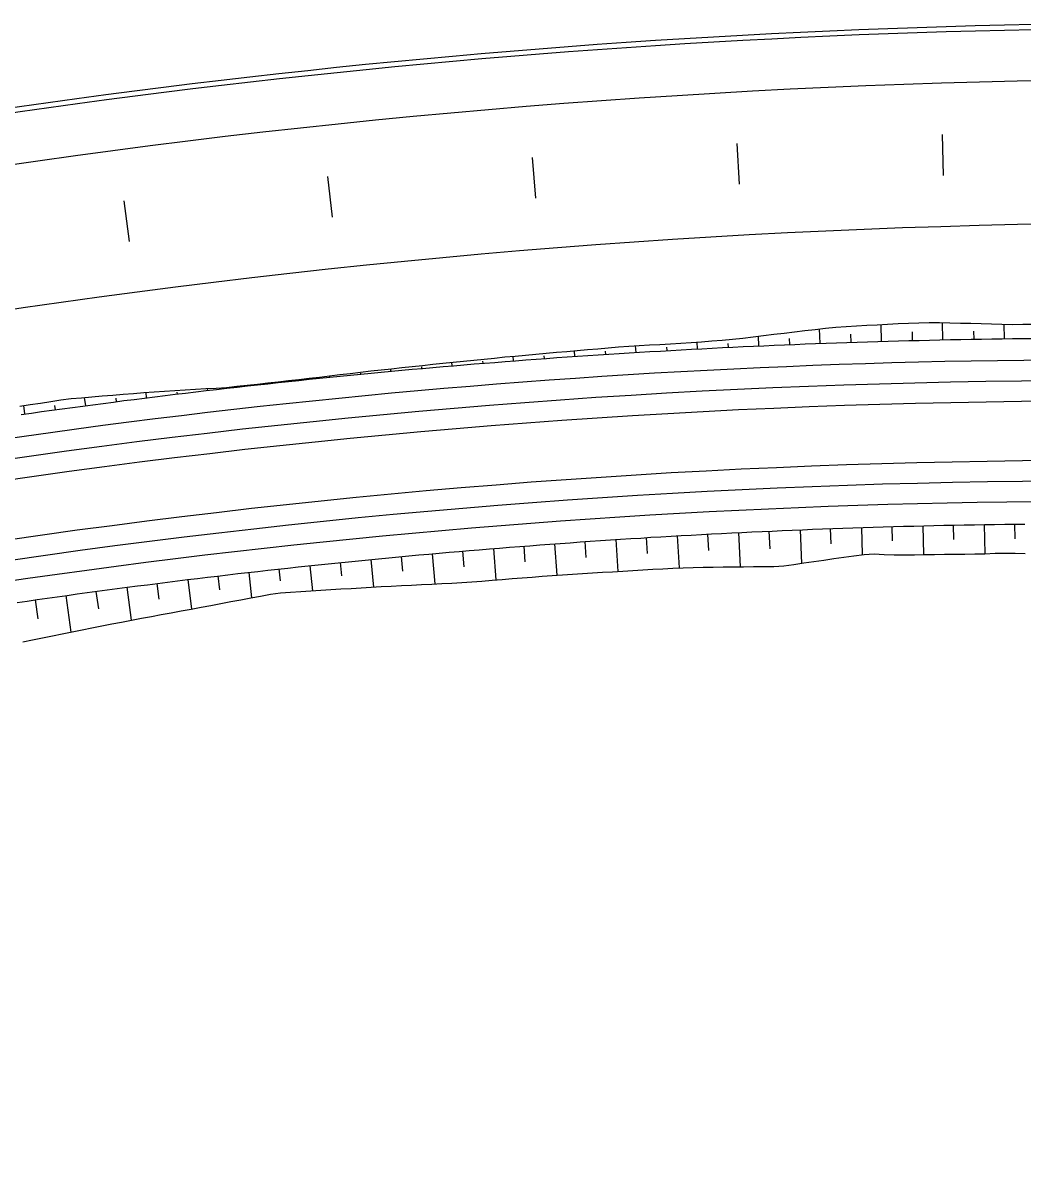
# Model space of a CAD drawing. Extents: x 6503541 to 6503743, y 5888004 to 5888145.
# Drawn here: x 6503644.237 to 6503645.409, y 5888072.465 to 5888073.816 of the extents above; entities that cross this region are included whole.
import ezdxf

# ---------------------------------------------------------------- set-up
doc = ezdxf.new("R2010")
doc.units = 0
doc.layers.add('12', color=7, linetype='Continuous')

msp = doc.modelspace()

# ---------------------------------------------------------------- linework, layer by layer
at = {"layer": '12'}
for p, q in [((6503645.2431, 5888073.4426), (6503645.2425, 5888073.4623)), ((6503645.315, 5888073.4444), (6503645.3146, 5888073.4646)), ((6503645.387, 5888073.4457), (6503645.3868, 5888073.4627)), ((6503645.0992, 5888073.4373), (6503645.0987, 5888073.4488)), ((6503645.1348, 5888073.4459), (6503645.1351, 5888073.4388)), ((6503645.1711, 5888073.4402), (6503645.1705, 5888073.4572)), ((6503645.2068, 5888073.4509), (6503645.2071, 5888073.4415)), ((6503645.2788, 5888073.4539), (6503645.2791, 5888073.4436)), ((6503645.3509, 5888073.4544), (6503645.351, 5888073.4451)), ((6503644.8835, 5888073.425), (6503644.8831, 5888073.4317)), ((6503644.9192, 5888073.431), (6503644.9194, 5888073.4274)), ((6503644.9554, 5888073.4296), (6503644.9549, 5888073.4373)), ((6503644.9911, 5888073.4357), (6503644.9913, 5888073.4318)), ((6503645.0273, 5888073.4337), (6503645.0268, 5888073.4418)), ((6503645.063, 5888073.4401), (6503645.0632, 5888073.4356)), ((6503644.74, 5888073.4139), (6503644.7396, 5888073.4181)), ((6503644.7756, 5888073.4193), (6503644.7758, 5888073.4169)), ((6503644.8117, 5888073.4197), (6503644.8113, 5888073.4252)), ((6503644.8474, 5888073.4255), (6503644.8476, 5888073.4224)), ((6503644.6323, 5888073.4053), (6503644.6324, 5888073.4042)), ((6503644.6682, 5888073.4076), (6503644.668, 5888073.4105)), ((6503644.7039, 5888073.4126), (6503644.7041, 5888073.4108)), ((6503644.525, 5888073.3931), (6503644.5249, 5888073.394)), ((6503644.5607, 5888073.3975), (6503644.5608, 5888073.3969)), ((6503644.5966, 5888073.4006), (6503644.5964, 5888073.4023)), ((6503644.3105, 5888073.3672), (6503644.3092, 5888073.3768)), ((6503644.3819, 5888073.3764), (6503644.3812, 5888073.3827)), ((6503644.4174, 5888073.3829), (6503644.4177, 5888073.3808)), ((6503644.4534, 5888073.3851), (6503644.4532, 5888073.3873)), ((6503644.4891, 5888073.3896), (6503644.4892, 5888073.3892)), ((6503644.2392, 5888073.3575), (6503644.2378, 5888073.3673)), ((6503644.2741, 5888073.3675), (6503644.2748, 5888073.3624)), ((6503644.3457, 5888073.3759), (6503644.3462, 5888073.3719)), ((6503645.3996, 5888073.2113), (6503645.3994, 5888073.2284)), ((6503645.0036, 5888073.2147), (6503645.0058, 5888073.177)), ((6503645.0406, 5888073.1973), (6503645.0396, 5888073.2166)), ((6503645.0755, 5888073.2185), (6503645.0775, 5888073.1784)), ((6503645.1124, 5888073.1995), (6503645.1115, 5888073.2202)), ((6503645.1475, 5888073.2217), (6503645.1491, 5888073.1824)), ((6503645.1841, 5888073.2054), (6503645.1834, 5888073.2231)), ((6503645.2194, 5888073.2243), (6503645.2205, 5888073.1926)), ((6503645.2559, 5888073.2089), (6503645.2554, 5888073.2254)), ((6503645.2914, 5888073.2264), (6503645.2922, 5888073.1927)), ((6503645.3277, 5888073.2102), (6503645.3274, 5888073.2272)), ((6503645.3634, 5888073.2279), (6503645.3639, 5888073.1936)), ((6503644.8255, 5888073.1842), (6503644.8241, 5888073.2026)), ((6503644.86, 5888073.2053), (6503644.8627, 5888073.1684)), ((6503644.8971, 5888073.1893), (6503644.8959, 5888073.2079)), ((6503644.9318, 5888073.2103), (6503644.9342, 5888073.173)), ((6503644.9689, 5888073.1938), (6503644.9677, 5888073.2125)), ((6503644.6822, 5888073.1734), (6503644.6806, 5888073.1903)), ((6503644.7164, 5888073.1936), (6503644.7196, 5888073.1583)), ((6503644.7539, 5888073.1785), (6503644.7523, 5888073.1968)), ((6503644.7882, 5888073.1998), (6503644.7912, 5888073.1631)), ((6503644.5389, 5888073.1618), (6503644.5373, 5888073.1758)), ((6503644.5731, 5888073.1796), (6503644.5762, 5888073.1503)), ((6503644.6105, 5888073.1679), (6503644.6089, 5888073.1833)), ((6503644.6447, 5888073.1869), (6503644.6479, 5888073.1546)), ((6503644.43, 5888073.1633), (6503644.4343, 5888073.1288)), ((6503644.4677, 5888073.1515), (6503644.4658, 5888073.1676)), ((6503644.5015, 5888073.1717), (6503644.5049, 5888073.142)), ((6503644.3257, 5888073.1292), (6503644.3229, 5888073.1495)), ((6503644.3586, 5888073.1543), (6503644.3637, 5888073.1157)), ((6503644.3966, 5888073.1406), (6503644.3943, 5888073.1589)), ((6503644.2548, 5888073.1172), (6503644.2516, 5888073.1396)), ((6503644.2873, 5888073.1446), (6503644.2932, 5888073.1019))]:
    msp.add_line(p, q, dxfattribs=at)
for points in [[(6503645.0767, 5888073.6267), (6503645.074, 5888073.6746)], [(6503645.3158, 5888073.6371), (6503645.3143, 5888073.6851)], [(6503644.8378, 5888073.6103), (6503644.8339, 5888073.6582)], [(6503644.5995, 5888073.588), (6503644.5944, 5888073.6357)], [(6503644.3618, 5888073.5596), (6503644.3555, 5888073.6072)], [(6503644.2334, 5888073.3666), (6503644.2454, 5888073.3685), (6503644.2575, 5888073.3703), (6503644.2695, 5888073.3721), (6503644.2815, 5888073.3739), (6503644.2936, 5888073.3755), (6503644.3057, 5888073.3765), (6503644.3178, 5888073.3776), (6503644.3299, 5888073.3786), (6503644.3421, 5888073.3796), (6503644.3542, 5888073.3806), (6503644.3663, 5888073.3816), (6503644.3785, 5888073.3825), (6503644.3906, 5888073.3833), (6503644.4027, 5888073.3841), (6503644.4149, 5888073.3849), (6503644.427, 5888073.3857), (6503644.4392, 5888073.3865), (6503644.4513, 5888073.3872), (6503644.4635, 5888073.3879), (6503644.4756, 5888073.3887), (6503644.4877, 5888073.39), (6503644.4998, 5888073.3913), (6503644.5118, 5888073.3926), (6503644.5239, 5888073.3939), (6503644.536, 5888073.3952), (6503644.5481, 5888073.3966), (6503644.5601, 5888073.398), (6503644.5722, 5888073.3994), (6503644.5843, 5888073.4008), (6503644.5963, 5888073.4023), (6503644.6084, 5888073.4037), (6503644.6204, 5888073.4051), (6503644.6325, 5888073.4065), (6503644.6446, 5888073.4079), (6503644.6567, 5888073.4092), (6503644.6687, 5888073.4106), (6503644.6808, 5888073.4119), (6503644.6929, 5888073.4132), (6503644.705, 5888073.4145), (6503644.7171, 5888073.4158), (6503644.7291, 5888073.417), (6503644.7412, 5888073.4183), (6503644.7533, 5888073.4195), (6503644.7654, 5888073.4207), (6503644.7775, 5888073.4219), (6503644.7896, 5888073.4231), (6503644.8017, 5888073.4243), (6503644.8138, 5888073.4254), (6503644.8259, 5888073.4266), (6503644.838, 5888073.4277), (6503644.8501, 5888073.4288), (6503644.8622, 5888073.4299), (6503644.8743, 5888073.4309), (6503644.8864, 5888073.432), (6503644.8986, 5888073.433), (6503644.9107, 5888073.434), (6503644.9228, 5888073.435), (6503644.9349, 5888073.436), (6503644.947, 5888073.4368), (6503644.9592, 5888073.4376), (6503644.9713, 5888073.4384), (6503644.9834, 5888073.4391), (6503644.9956, 5888073.4399), (6503645.0077, 5888073.4406), (6503645.0198, 5888073.4413), (6503645.0319, 5888073.4422), (6503645.0441, 5888073.4432), (6503645.0562, 5888073.4441), (6503645.0683, 5888073.4451), (6503645.0804, 5888073.4465), (6503645.0925, 5888073.448), (6503645.1046, 5888073.4495), (6503645.1167, 5888073.4509), (6503645.1289, 5888073.4524), (6503645.141, 5888073.4538), (6503645.1531, 5888073.4552), (6503645.1652, 5888073.4566), (6503645.1773, 5888073.4579), (6503645.1895, 5888073.4592), (6503645.2016, 5888073.4599), (6503645.2138, 5888073.4607), (6503645.2259, 5888073.4614), (6503645.2381, 5888073.4621), (6503645.2502, 5888073.4628), (6503645.2624, 5888073.4635), (6503645.2746, 5888073.4641), (6503645.2867, 5888073.4645), (6503645.2989, 5888073.4649), (6503645.3111, 5888073.4647), (6503645.3232, 5888073.4644), (6503645.3354, 5888073.4641), (6503645.3476, 5888073.4638), (6503645.3598, 5888073.4635), (6503645.372, 5888073.4632), (6503645.3841, 5888073.4628), (6503645.3963, 5888073.4625), (6503645.4085, 5888073.4627), (6503645.4206, 5888073.4628)], [(6503644.2348, 5888073.3569), (6503644.2468, 5888073.3586), (6503644.2588, 5888073.3602), (6503644.2709, 5888073.3619), (6503644.2829, 5888073.3635), (6503644.2949, 5888073.3652), (6503644.307, 5888073.3668), (6503644.319, 5888073.3684), (6503644.3311, 5888073.3699), (6503644.3431, 5888073.3715), (6503644.3552, 5888073.3731), (6503644.3672, 5888073.3746), (6503644.3793, 5888073.3761), (6503644.3913, 5888073.3776), (6503644.4034, 5888073.3791), (6503644.4154, 5888073.3806), (6503644.4275, 5888073.382), (6503644.4395, 5888073.3834), (6503644.4516, 5888073.3849), (6503644.4637, 5888073.3863), (6503644.4757, 5888073.3876), (6503644.4878, 5888073.389), (6503644.4999, 5888073.3904), (6503644.5119, 5888073.3917), (6503644.524, 5888073.393), (6503644.5361, 5888073.3943), (6503644.5482, 5888073.3956), (6503644.5602, 5888073.3969), (6503644.5723, 5888073.3982), (6503644.5844, 5888073.3994), (6503644.5965, 5888073.4006), (6503644.6086, 5888073.4018), (6503644.6206, 5888073.403), (6503644.6327, 5888073.4042), (6503644.6448, 5888073.4054), (6503644.6569, 5888073.4065), (6503644.669, 5888073.4076), (6503644.6811, 5888073.4088), (6503644.6932, 5888073.4099), (6503644.7053, 5888073.4109), (6503644.7174, 5888073.412), (6503644.7295, 5888073.413), (6503644.7416, 5888073.4141), (6503644.7537, 5888073.4151), (6503644.7658, 5888073.4161), (6503644.7779, 5888073.4171), (6503644.79, 5888073.418), (6503644.8021, 5888073.419), (6503644.8142, 5888073.4199), (6503644.8263, 5888073.4209), (6503644.8384, 5888073.4218), (6503644.8506, 5888073.4226), (6503644.8627, 5888073.4235), (6503644.8748, 5888073.4244), (6503644.8869, 5888073.4252), (6503644.899, 5888073.426), (6503644.9111, 5888073.4268), (6503644.9233, 5888073.4276), (6503644.9354, 5888073.4284), (6503644.9475, 5888073.4292), (6503644.9596, 5888073.4299), (6503644.9717, 5888073.4306), (6503644.9839, 5888073.4313), (6503644.996, 5888073.432), (6503645.0081, 5888073.4327), (6503645.0202, 5888073.4334), (6503645.0324, 5888073.434), (6503645.0445, 5888073.4346), (6503645.0566, 5888073.4353), (6503645.0688, 5888073.4358), (6503645.0809, 5888073.4364), (6503645.093, 5888073.437), (6503645.1052, 5888073.4375), (6503645.1173, 5888073.4381), (6503645.1294, 5888073.4386), (6503645.1416, 5888073.4391), (6503645.1537, 5888073.4396), (6503645.1658, 5888073.44), (6503645.178, 5888073.4405), (6503645.1901, 5888073.4409), (6503645.2022, 5888073.4413), (6503645.2144, 5888073.4417), (6503645.2265, 5888073.4421), (6503645.2387, 5888073.4425), (6503645.2508, 5888073.4428), (6503645.2629, 5888073.4432), (6503645.2751, 5888073.4435), (6503645.2872, 5888073.4438), (6503645.2994, 5888073.4441), (6503645.3115, 5888073.4444), (6503645.3237, 5888073.4446), (6503645.3358, 5888073.4449), (6503645.3479, 5888073.4451), (6503645.3601, 5888073.4453), (6503645.3722, 5888073.4455), (6503645.3844, 5888073.4457), (6503645.3965, 5888073.4458), (6503645.4087, 5888073.446), (6503645.4208, 5888073.4461)], [(6503644.23, 5888073.1365), (6503644.2418, 5888073.1382), (6503644.2535, 5888073.1399), (6503644.2652, 5888073.1416), (6503644.277, 5888073.1432), (6503644.2887, 5888073.1449), (6503644.3005, 5888073.1465), (6503644.3122, 5888073.1481), (6503644.3239, 5888073.1497), (6503644.3357, 5888073.1512), (6503644.3474, 5888073.1528), (6503644.3592, 5888073.1543), (6503644.371, 5888073.1559), (6503644.3827, 5888073.1574), (6503644.3945, 5888073.1589), (6503644.4062, 5888073.1603), (6503644.418, 5888073.1618), (6503644.4298, 5888073.1633), (6503644.4415, 5888073.1647), (6503644.4533, 5888073.1661), (6503644.4651, 5888073.1675), (6503644.4769, 5888073.1689), (6503644.4886, 5888073.1703), (6503644.5004, 5888073.1716), (6503644.5122, 5888073.173), (6503644.524, 5888073.1743), (6503644.5358, 5888073.1756), (6503644.5475, 5888073.1769), (6503644.5593, 5888073.1782), (6503644.5711, 5888073.1794), (6503644.5829, 5888073.1807), (6503644.5947, 5888073.1819), (6503644.6065, 5888073.1831), (6503644.6183, 5888073.1843), (6503644.6301, 5888073.1855), (6503644.6419, 5888073.1866), (6503644.6537, 5888073.1878), (6503644.6655, 5888073.1889), (6503644.6773, 5888073.19), (6503644.6891, 5888073.1911), (6503644.7009, 5888073.1922), (6503644.7127, 5888073.1933), (6503644.7245, 5888073.1944), (6503644.7363, 5888073.1954), (6503644.7481, 5888073.1964), (6503644.7599, 5888073.1974), (6503644.7717, 5888073.1984), (6503644.7836, 5888073.1994), (6503644.7954, 5888073.2003), (6503644.8072, 5888073.2013), (6503644.819, 5888073.2022), (6503644.8308, 5888073.2031), (6503644.8427, 5888073.204), (6503644.8545, 5888073.2049), (6503644.8663, 5888073.2058), (6503644.8781, 5888073.2066), (6503644.8899, 5888073.2075), (6503644.9018, 5888073.2083), (6503644.9136, 5888073.2091), (6503644.9254, 5888073.2099), (6503644.9373, 5888073.2106), (6503644.9491, 5888073.2114), (6503644.9609, 5888073.2121), (6503644.9728, 5888073.2129), (6503644.9846, 5888073.2136), (6503644.9964, 5888073.2143), (6503645.0083, 5888073.2149), (6503645.0201, 5888073.2156), (6503645.0319, 5888073.2162), (6503645.0438, 5888073.2169), (6503645.0556, 5888073.2175), (6503645.0675, 5888073.2181), (6503645.0793, 5888073.2187), (6503645.0911, 5888073.2192), (6503645.103, 5888073.2198), (6503645.1148, 5888073.2203), (6503645.1267, 5888073.2208), (6503645.1385, 5888073.2213), (6503645.1504, 5888073.2218), (6503645.1622, 5888073.2223), (6503645.174, 5888073.2228), (6503645.1859, 5888073.2232), (6503645.1977, 5888073.2236), (6503645.2096, 5888073.224), (6503645.2214, 5888073.2244), (6503645.2333, 5888073.2248), (6503645.2451, 5888073.2252), (6503645.257, 5888073.2255), (6503645.2688, 5888073.2258), (6503645.2807, 5888073.2261), (6503645.2925, 5888073.2264), (6503645.3044, 5888073.2267), (6503645.3162, 5888073.227), (6503645.3281, 5888073.2272), (6503645.3399, 5888073.2275), (6503645.3518, 5888073.2277), (6503645.3637, 5888073.2279), (6503645.3755, 5888073.2281), (6503645.3874, 5888073.2283), (6503645.3992, 5888073.2284), (6503645.4111, 5888073.2285)], [(6503644.2367, 5888073.0903), (6503644.2483, 5888073.0927), (6503644.2599, 5888073.0951), (6503644.2715, 5888073.0975), (6503644.283, 5888073.0998), (6503644.2946, 5888073.1022), (6503644.3062, 5888073.1045), (6503644.3178, 5888073.1068), (6503644.3294, 5888073.109), (6503644.341, 5888073.1113), (6503644.3526, 5888073.1136), (6503644.3642, 5888073.1158), (6503644.3758, 5888073.118), (6503644.3875, 5888073.1202), (6503644.3991, 5888073.1224), (6503644.4107, 5888073.1245), (6503644.4224, 5888073.1267), (6503644.434, 5888073.1288), (6503644.4456, 5888073.1309), (6503644.4573, 5888073.133), (6503644.4689, 5888073.1353), (6503644.4805, 5888073.1375), (6503644.4922, 5888073.1397), (6503644.5038, 5888073.1418), (6503644.5155, 5888073.144), (6503644.5271, 5888073.1461), (6503644.5388, 5888073.1478), (6503644.5506, 5888073.1486), (6503644.5624, 5888073.1494), (6503644.5742, 5888073.1501), (6503644.586, 5888073.1509), (6503644.5978, 5888073.1516), (6503644.6096, 5888073.1524), (6503644.6214, 5888073.1531), (6503644.6332, 5888073.1538), (6503644.645, 5888073.1544), (6503644.6568, 5888073.1551), (6503644.6686, 5888073.1557), (6503644.6804, 5888073.1563), (6503644.6922, 5888073.1569), (6503644.7041, 5888073.1575), (6503644.7159, 5888073.1581), (6503644.7277, 5888073.1586), (6503644.7395, 5888073.1592), (6503644.7513, 5888073.1598), (6503644.763, 5888073.1608), (6503644.7748, 5888073.1617), (6503644.7866, 5888073.1627), (6503644.7983, 5888073.1636), (6503644.8101, 5888073.1645), (6503644.8219, 5888073.1654), (6503644.8336, 5888073.1663), (6503644.8454, 5888073.1672), (6503644.8572, 5888073.168), (6503644.869, 5888073.1688), (6503644.8808, 5888073.1696), (6503644.8925, 5888073.1704), (6503644.9043, 5888073.1712), (6503644.9161, 5888073.1719), (6503644.9279, 5888073.1726), (6503644.9397, 5888073.1733), (6503644.9515, 5888073.174), (6503644.9632, 5888073.1747), (6503644.975, 5888073.1754), (6503644.9868, 5888073.176), (6503644.9986, 5888073.1766), (6503645.0104, 5888073.1772), (6503645.0222, 5888073.1776), (6503645.034, 5888073.1778), (6503645.0458, 5888073.178), (6503645.0576, 5888073.1782), (6503645.0694, 5888073.1783), (6503645.0812, 5888073.1785), (6503645.093, 5888073.1786), (6503645.1049, 5888073.1787), (6503645.1167, 5888073.1788), (6503645.1285, 5888073.1794), (6503645.1402, 5888073.1811), (6503645.1519, 5888073.1829), (6503645.1637, 5888073.1846), (6503645.1754, 5888073.1863), (6503645.1872, 5888073.188), (6503645.1989, 5888073.1896), (6503645.2107, 5888073.1913), (6503645.2225, 5888073.1929), (6503645.2343, 5888073.1935), (6503645.2461, 5888073.1929), (6503645.2579, 5888073.1922), (6503645.2697, 5888073.1922), (6503645.2816, 5888073.1925), (6503645.2934, 5888073.1927), (6503645.3052, 5888073.1929), (6503645.317, 5888073.193), (6503645.3288, 5888073.1932), (6503645.3406, 5888073.1933), (6503645.3524, 5888073.1935), (6503645.3642, 5888073.1936), (6503645.376, 5888073.1943), (6503645.3878, 5888073.1943), (6503645.3996, 5888073.1942), (6503645.4114, 5888073.1941)]]:
    msp.add_lwpolyline(points, dxfattribs=at)
for centre, radius, start, end in [((6503645.6131, 5888064.0658), 9.75, 88.11342, 113.76417), ((6503645.6131, 5888064.0658), 9.744, 88.11378, 113.76417), ((6503645.6131, 5888064.0658), 9.684, 80.97447, 114.63106), ((6503645.6131, 5888064.0658), 9.516, 80.97447, 98.31454), ((6503644.7576, 5888069.9196), 3.6, 98.3145, 118.5761), ((6503645.5118, 5888064.3304), 9.0905, 80.86976, 105.87428), ((6503645.5097, 5888064.3378), 9.0588, 80.86976, 114.63106), ((6503645.5097, 5888064.3378), 9.0348, 80.86976, 114.63106), ((6503645.5097, 5888064.3378), 8.9652, 80.86976, 114.63106), ((6503645.5097, 5888064.3378), 8.9412, 80.86976, 114.63106), ((6503645.5097, 5888064.3378), 8.9172, 80.86976, 109.63948)]:
    msp.add_arc(centre, radius, start, end, dxfattribs=at)

doc.saveas('drawing.dxf')
